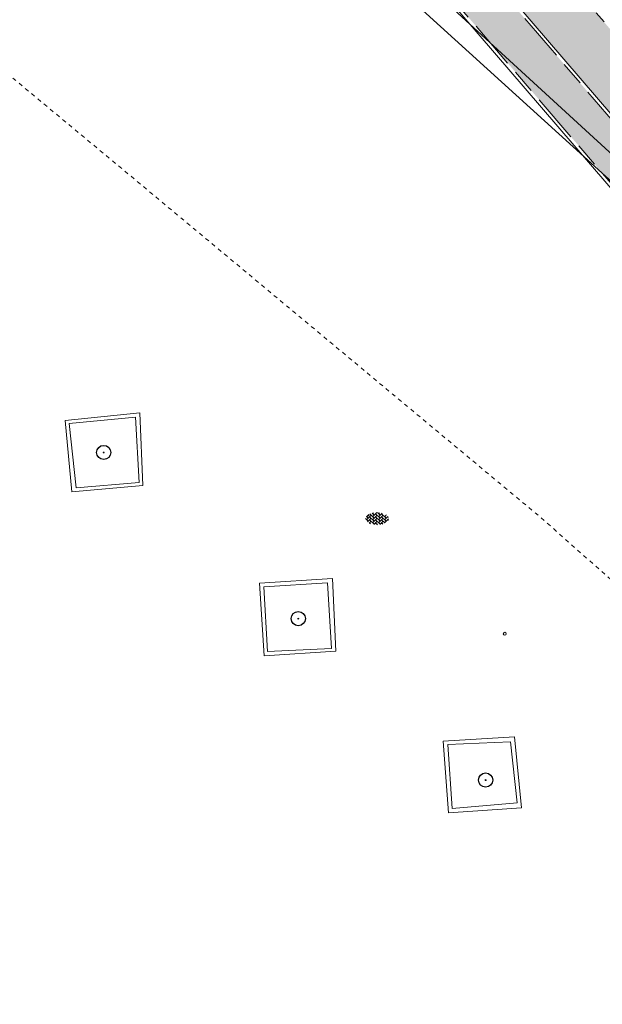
# Model space of a CAD drawing. Header units: metres. Extents: x 187916 to 189411, y 333285 to 334910.
# Tile 292 of 348: x 188938 to 188952, y 334006 to 334031. Entities that reach past the tile are written whole.
import ezdxf
from ezdxf.enums import TextEntityAlignment as Align

# ---------------------------------------------------------------- set-up
doc = ezdxf.new("R2010")
doc.units = ezdxf.units.M
for name, pattern in [('DASHED2', [0.375, 0.25, -0.125]), ('VH-OPSLUITBAND_100X200', [16, 8, -2, 4, -2]), ('VH-TROTTOIRBAND_180-200', [20, 10, -2, 2, -2, 2, -2])]:
    doc.linetypes.add(name, pattern=pattern)
for name, color, linetype, lineweight in [('B-ME-AL-MARKER-S', 253, 'Continuous', 9), ('B-ME-GR-BOOM-S', 253, 'Continuous', 25), ('B-ME-OG-TERREIN_CULTUURSCHEIDING-G', 253, 'DASHED2', 18), ('B-ME-VH-GOOT-G', 253, 'Continuous', 18), ('B-ME-VH-KANTOPSLUITING_ACHTERKANTBAND-G', 253, 'Continuous', 18), ('B-ME-VH-VERHARDING_BETONSTRAATSTEEN-G', 253, 'Continuous', 18), ('B-ME-VH-VERHARDING_BETONSTRAATSTEEN-S', 253, 'Continuous', 25), ('N-WE-GR-HAAG-HG01-A', 96, 'Continuous', 35), ('N-WE-VH-KANTOPSLUITING_OPSLUITBAND_80X200-G', 30, 'VH-OPSLUITBAND_100X200', 15), ('N-WE-VH-KANTOPSLUITING_RIJWIELPADBAND_4-12 200-G', 94, 'VH-TROTTOIRBAND_180-200', 15), ('N-WE-VH-KANTOPSLUITING_VOORKANTBAND-G', 7, 'Continuous', 15), ('N-WE-VH-VERHARDING_TEGEL-A', 254, 'Continuous', 5)]:
    doc.layers.add(name, color=color, linetype=linetype, lineweight=lineweight)
doc.styles.add('NLCS-ISO', font='NLCS-ISO.ttf')

# ---------------------------------------------------------------- blocks, each defined once
blk = doc.blocks.new('SVH-BSS_KEIFORMAAT_KEPER-SO')
at = {"ltscale": 0.1}
for p, q in [((-5.336050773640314, 0.881278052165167), (-4.454772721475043, -7.582823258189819e-14)), ((-5.197234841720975, 0.7424621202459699), (-4.025666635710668, 1.914030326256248)), ((-5.197234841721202, -0.7424621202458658), (-2.969848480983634, 1.48492424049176)), ((-4.812064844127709, -1.842216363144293), (-2.969848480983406, 3.785860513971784e-14)), ((-4.564991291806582, 1.595142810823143), (-4.454772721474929, 1.484924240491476)), ((-3.712310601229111, 0.7424621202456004), (-1.484924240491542, -1.484924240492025)), ((-3.597206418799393, 2.112282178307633), (-1.484924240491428, -2.747801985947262e-13)), ((-2.477046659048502, 2.477046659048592), (-1.484924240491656, 1.484924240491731)), ((-2.227386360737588, 0.7424621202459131), (-0.2128896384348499, 2.756958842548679)), ((-2.227386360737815, 2.227386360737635), (-1.846044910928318, 2.608727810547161)), ((-2.227386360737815, -0.7424621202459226), (-2.463584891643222e-13, 1.484924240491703)), ((-2.227386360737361, -2.227386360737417), (2.083888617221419e-13, 2.083888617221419e-13)), ((-0.7424621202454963, 2.227386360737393), (1.484924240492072, -2.321476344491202e-13)), ((-0.7424621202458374, 0.7424621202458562), (1.484924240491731, -1.48492424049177)), ((0.2160084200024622, 2.753840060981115), (1.484924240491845, 1.484924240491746)), ((0.742462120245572, 2.227386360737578), (1.196639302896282, 2.681563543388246)), ((0.7424621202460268, 0.7424621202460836), (2.445993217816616, 2.445993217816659)), ((0.7424621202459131, -0.7424621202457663), (2.969848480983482, 1.48492424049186)), ((0.7424621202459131, -2.227386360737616), (2.969848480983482, 9.43689570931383e-15)), ((2.227386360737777, 2.22738636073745), (4.454772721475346, -1.753042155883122e-13)), ((2.227386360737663, 0.7424621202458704), (4.454772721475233, -1.484924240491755)), ((3.7123106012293, 0.7424621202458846), (4.50164561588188, 1.531797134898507)), ((3.7123106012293, -0.7424621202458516), (5.246882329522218, 0.7921096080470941)), ((4.221158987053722, 1.718537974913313), (4.45477272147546, 1.484924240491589)), ((5.197234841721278, 0.7424621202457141), (5.392160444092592, 0.5475365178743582)), ((-5.734817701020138, -0.2048792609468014), (-4.454772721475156, -1.484924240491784)), ((-3.894231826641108, -2.40930758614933), (-2.969848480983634, -1.484924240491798)), ((-3.712310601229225, -0.742462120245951), (-1.484924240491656, -2.969848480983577)), ((-3.712310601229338, -2.227386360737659), (-3.270758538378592, -2.668938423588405)), ((-1.594092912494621, -3.079017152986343), (9.470202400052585e-14, -1.484924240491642)), ((-0.74246212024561, -0.74246212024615), (1.484924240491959, -2.969848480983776)), ((-0.7424621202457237, -2.227386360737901), (0.2141389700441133, -3.18398745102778)), ((-0.2171522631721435, -3.18700074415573), (9.470202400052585e-14, -2.969848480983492)), ((1.364972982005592, -3.089799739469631), (2.969848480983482, -1.484924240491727)), ((2.227386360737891, -0.7424621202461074), (3.843627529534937, -2.358703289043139)), ((2.22738636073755, -2.227386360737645), (2.78091825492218, -2.780918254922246)), ((3.712310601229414, -2.227386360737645), (5.574234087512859, -0.3654628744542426)), ((5.197234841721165, -0.7424621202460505), (5.40549668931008, -0.950723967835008))]:
    blk.add_line(p, q, dxfattribs=at)
at = {"style": 'NLCS-ISO'}
blk.add_attdef('FORMAAT', text='', height=1.8, dxfattribs=at).set_placement((-5.834817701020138, -0.2150483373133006), align=Align.MIDDLE_RIGHT)
blk.add_attdef('KLEUR', text='', height=1.8, dxfattribs=at).set_placement((5.824648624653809, -0.2150483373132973), align=Align.MIDDLE_LEFT)
at = {"style": 'NLCS-ISO', "flags": 1}
blk.add_attdef('FUNCTIE', text='', height=1.8, dxfattribs=at).set_placement((0.1159930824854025, -3.584775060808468), align=Align.MIDDLE_CENTER)
blk = doc.blocks.new('SAL-MARKER-SO')
blk.add_circle((0, 0), 0.1)
blk = doc.blocks.new('SGR-BOOM_01')
at = {"ltscale": 0.1}
h = blk.add_hatch(color=256, dxfattribs=at)
edge = h.paths.add_edge_path()
edge.add_arc((7.366995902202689e-12, -5.115907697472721e-12), 0.15, 0, 360)
for centre, radius in [((0, 0), 2.5), ((7.366995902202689e-12, -5.115907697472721e-12), 0.04499999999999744)]:
    blk.add_circle(centre, radius)
blk.add_circle((7.366995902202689e-12, -5.115907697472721e-12), 0.15, dxfattribs=at)
blk = doc.blocks.new('DTM')
at = {"layer": 'B-ME-OG-TERREIN_CULTUURSCHEIDING-G', "ltscale": 0.2, "flags": 128}
blk.add_lwpolyline([(188958.929, 334002.9100000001), (188963.0040000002, 334007.5830000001), (188955.9390000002, 334013.7340000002), (188950.5890000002, 334018.4750000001), (188940.0780000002, 334027.227), (188936.6880000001, 334030.0419999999), (188931.9509999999, 334024.3650000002)], dxfattribs=at)
at = {"layer": 'B-ME-VH-GOOT-G', "ltscale": 0.2, "flags": 128}
for points in [[(188970.847614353, 334009.3113892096), (188967.335, 334012.6529999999), (188960.3629999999, 334019.2659999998), (188955.466, 334023.9419999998), (188945.1839999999, 334033.2779999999), (188943.3870438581, 334034.8196309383), (188943.7799999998, 334035.162)], [(188971.2107283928, 334009.7093468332), (188967.659, 334013.0460000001), (188960.6859999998, 334019.6839999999), (188955.8319999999, 334024.2620000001), (188945.5830000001, 334033.6639999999), (188943.7799999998, 334035.162)]]:
    blk.add_lwpolyline(points, dxfattribs=at)
at = {"layer": 'B-ME-VH-KANTOPSLUITING_ACHTERKANTBAND-G', "ltscale": 0.2, "flags": 128}
for points in [[(188940.5678902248, 334020.9528983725), (188938.9309999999, 334020.8029999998), (188939.1006418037, 334019.2049456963)], [(188939.1006418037, 334019.2049456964), (188940.659, 334019.3420000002), (188940.5678902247, 334020.9528983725)], [(188943.8310000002, 334015.1639999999), (188945.4109999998, 334015.2370000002), (188945.3160000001, 334016.8629999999), (188943.7390000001, 334016.7650000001), (188943.8310000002, 334015.1639999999)], [(188949.8409799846, 334012.9291868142), (188948.2880000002, 334012.8640000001), (188948.3960000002, 334011.2769999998), (188950.003, 334011.4169999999), (188949.8409799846, 334012.9291868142)]]:
    blk.add_lwpolyline(points, dxfattribs=at)
at = {"layer": 'B-ME-VH-VERHARDING_BETONSTRAATSTEEN-G', "ltscale": 0.2, "flags": 128}
for points in [[(188940.6785509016, 334021.0591151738), (188938.8259999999, 334020.8769999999), (188938.9969590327, 334019.1071536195)], [(188938.9969590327, 334019.1071536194), (188940.7510000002, 334019.2659999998), (188940.6785509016, 334021.0591151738)], [(188943.747, 334015.0580000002), (188945.5180000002, 334015.1710000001), (188945.4390000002, 334016.9699999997), (188943.6359999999, 334016.8489999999), (188943.747, 334015.0580000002)], [(188949.9427770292, 334013.0484967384), (188948.173, 334012.946), (188948.3080000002, 334011.1710000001), (188950.1099999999, 334011.2960000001), (188949.9427770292, 334013.0484967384)]]:
    blk.add_lwpolyline(points, dxfattribs=at)
at = {"layer": 'B-ME-AL-MARKER-S', "xscale": 0.3749999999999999, "yscale": 0.3749999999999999, "zscale": 0.3749999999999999}
blk.add_blockref('SAL-MARKER-SO', (188949.699, 334015.601), dxfattribs=at)
at = {"layer": 'B-ME-GR-BOOM-S', "xscale": 0.07, "yscale": 0.07, "zscale": 0.07}
for p in [(188939.782, 334020.083), (188944.594, 334015.974), (188949.226, 334011.984)]:
    blk.add_blockref('SGR-BOOM_01', p, dxfattribs=at)
at = {"layer": 'B-ME-VH-VERHARDING_BETONSTRAATSTEEN-S', "xscale": 0.05, "yscale": 0.05, "zscale": 0.05}
blk.add_blockref('SVH-BSS_KEIFORMAAT_KEPER-SO', (188946.5431935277, 334018.4575813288), dxfattribs=at)
blk = doc.blocks.new('ontwerp Wilhelmina- & Engelenkampstraat')
at = {"layer": 'N-WE-GR-HAAG-HG01-A', "transparency": 33554610}
h = blk.add_hatch(color=256, dxfattribs=at)
h.dxf.hatch_style = 1
edge = h.paths.add_edge_path()
edge.add_arc((188742.2273916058, 333761.2592352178), 338.1800000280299, 49.05927801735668, 50.02686678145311)
edge.add_arc((188972.8912836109, 334036.4156842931), 20.87000003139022, 220.6515221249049, 230.0268667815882, ccw=False)
edge.add_line((188957.057510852, 334022.8197826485), (188948.6724851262, 334032.5849747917))
edge.add_arc((188941.7456837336, 334026.6371749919), 9.12999999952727, 40.65152212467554, 52.54545483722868)
edge.add_line((188947.2979274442, 334033.8848980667), (188944.9433215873, 334035.6886846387))
edge.add_line((188944.9433215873, 334035.6886846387), (188944.5662180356, 334035.1966918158))
edge.add_arc((188944.8995624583, 334034.9411893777), 0.4199999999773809, 142.5304914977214, 232.5454548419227)
edge.add_line((188944.644147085, 334034.6077782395), (188946.6654703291, 334033.0593085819))
edge.add_arc((188941.7456837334, 334026.6371749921), 8.089999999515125, 40.65152212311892, 52.545454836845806, ccw=False)
edge.add_line((188947.8834518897, 334031.907459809), (188956.2684776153, 334022.1422676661))
edge.add_arc((188972.8912836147, 334036.415684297), 21.91000003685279, 220.6515221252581, 230.0268667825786)
edge.add_arc((188742.2273916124, 333761.2592352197), 337.1400000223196, 49.059012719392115, 50.02686678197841, ccw=False)
edge.add_line((188963.148947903, 334015.9296999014), (188992.1015488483, 333990.9661750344))
edge.add_line((188992.1015488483, 333990.9661750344), (188992.7074842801, 333991.6207000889))
edge.add_arc((188830.8329346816, 333816.7655210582), 238.2807240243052, 47.20760788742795, 49.23149635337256)
edge.add_line((188986.4312896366, 333997.2284130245), (188977.8226401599, 334004.6509456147))
edge.add_line((188977.8226401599, 334004.6509456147), (188963.8292576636, 334016.7163262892))
at = {"layer": 'N-WE-VH-VERHARDING_TEGEL-A', "transparency": 33554610}
h = blk.add_hatch(color=256, dxfattribs=at)
h.dxf.hatch_style = 1
edge = h.paths.add_edge_path()
edge.add_line((189005.0774398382, 333966.0503961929), (189004.7963999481, 333966.1754697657))
edge.add_line((189004.7963999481, 333966.1754697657), (189005.3514913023, 333967.4227581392))
edge.add_line((189005.3514913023, 333967.4227581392), (189004.9021726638, 333967.0251241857))
edge.add_line((189004.9021726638, 333967.0251241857), (189004.3386312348, 333967.6619150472))
edge.add_arc((188990.9873448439, 333973.2540935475), 14.47512724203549, 318.5232546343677, 337.2736557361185, ccw=False)
edge.add_arc((189015.7504460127, 333951.3732982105), 18.56999987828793, 138.5459891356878, 140.8872617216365)
edge.add_line((189001.3418684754, 333963.0881515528), (188998.2299600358, 333959.2606880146))
edge.add_arc((188986.5913674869, 333968.7234128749), 14.99999994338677, 318.968795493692, 320.88726171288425, ccw=False)
edge.add_line((188997.9066499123, 333958.8763634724), (188994.352, 333955.3640000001))
edge.add_line((188994.352, 333955.3640000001), (188988.1749999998, 333949.4369999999))
edge.add_line((188988.1749999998, 333949.4369999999), (188987.8974024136, 333949.1319759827))
edge.add_line((188987.8974024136, 333949.1319759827), (188989.4159442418, 333947.6435672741))
edge.add_line((188989.4159442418, 333947.6435672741), (188990.121169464, 333948.3536656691))
edge.add_line((188990.121169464, 333948.3536656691), (188994.9284591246, 333953.194102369))
edge.add_arc((188984.3588302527, 333963.8375484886), 14.99999999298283, 314.8006229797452, 320.8872617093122)
edge.add_line((188995.9974228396, 333954.3748235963), (189002.6917110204, 333962.603027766))
edge.add_arc((188990.957404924, 333973.2728759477), 15.85999999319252, 317.7201703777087, 325.2859657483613)
edge.add_arc((188990.9011020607, 333973.3106094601), 15.92776975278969, 325.2897294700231, 328.8127196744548)
edge.add_line((189004.5269784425, 333965.0626192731), (189005.0174123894, 333965.9340976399))
edge.add_arc((188986.9977766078, 333975.3085658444), 20.31226052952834, 332.5149132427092, 332.8840834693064)
edge = h.paths.add_edge_path()
edge.add_line((189004.3820783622, 333967.7666755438), (189004.7550403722, 333968.0967360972))
edge.add_line((189004.7550403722, 333968.0967360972), (189005.3514913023, 333967.4227581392))
edge.add_line((189005.3514913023, 333967.4227581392), (189005.5277841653, 333967.8188875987))
edge.add_line((189005.5277841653, 333967.8188875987), (189005.8044683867, 333967.6957524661))
edge.add_arc((189002.2938914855, 333969.0386109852), 3.758645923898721, 339.0672525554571, 339.780771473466)
edge.add_line((189005.8209187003, 333967.7395735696), (189006.1400881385, 333968.6872712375))
edge.add_arc((188990.904323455, 333973.2861327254), 15.91471182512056, 343.2037466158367, 348.7513852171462)
edge.add_line((189006.5133136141, 333970.1817038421), (189006.6771933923, 333971.1681841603))
edge.add_line((189006.6771933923, 333971.1681841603), (189006.6887533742, 333971.2568710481))
edge.add_line((189006.6887533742, 333971.2568710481), (189006.4099758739, 333971.2766289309))
edge.add_line((189006.4099758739, 333971.2766289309), (189005.7829767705, 333970.6309725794))
edge.add_line((189005.7829767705, 333970.6309725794), (189005.3525392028, 333971.0489719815))
edge.add_line((189005.3525392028, 333971.0489719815), (189005.9795383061, 333971.6946283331))
edge.add_line((189005.9795383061, 333971.6946283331), (189006.3857358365, 333971.3001685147))
edge.add_line((189006.3857358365, 333971.3001685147), (189006.511366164, 333973.0727728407))
edge.add_line((189006.511366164, 333973.0727728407), (189006.815855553, 333973.0511926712))
edge.add_line((189006.815855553, 333973.0511926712), (189006.8169027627, 333973.1394393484))
edge.add_line((189006.8169027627, 333973.1394393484), (189006.7937924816, 333974.1391722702))
edge.add_arc((188990.9570107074, 333973.2725998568), 15.86047302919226, 3.132042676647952, 45.63115735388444)
edge.add_line((189002.0478383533, 333984.6105073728), (188998.4556279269, 333988.1243957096))
edge.add_arc((188830.8324860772, 333816.7650515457), 239.7113733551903, 45.63147792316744, 46.97233024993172)
edge.add_arc((188830.8329331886, 333816.7655193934), 239.710726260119, 46.97233206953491, 49.23149635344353)
edge.add_line((188987.3650858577, 333998.3114294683), (188978.7564364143, 334005.7339620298))
edge.add_line((188978.7564364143, 334005.7339620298), (188964.7646806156, 334017.7979401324))
edge.add_arc((188742.2273911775, 333761.2592347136), 339.6100006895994, 49.05964081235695, 50.02686678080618)
edge.add_arc((188972.891283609, 334036.4156842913), 19.44000002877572, 220.6515221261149, 230.0268667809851, ccw=False)
edge.add_line((188958.1424315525, 334023.7513657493), (188949.7574058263, 334033.516557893))
edge.add_arc((188941.7456837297, 334026.6371749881), 10.56000000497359, 40.65152212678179, 52.5454548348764)
edge.add_line((188948.167555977, 334035.0200836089), (188945.7505565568, 334036.8716678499))
edge.add_line((188945.7505565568, 334036.8716678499), (188944.9295785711, 334035.7999891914))
edge.add_line((188944.9295785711, 334035.7999891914), (188947.3465779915, 334033.9484049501))
edge.add_arc((188941.7456837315, 334026.6371749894), 9.21000000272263, 40.65152212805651, 52.54545483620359, ccw=False)
edge.add_line((188948.7331799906, 334032.6370913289), (188957.1182057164, 334022.8718991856))
edge.add_arc((188972.8912836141, 334036.4156842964), 20.79000003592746, 220.6515221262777, 230.0268667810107)
edge.add_arc((188742.227391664, 333761.2592352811), 338.259999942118, 49.05929837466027, 50.02686678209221, ccw=False)
edge.add_line((188963.8815891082, 334016.7768360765), (188977.8748805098, 334004.7115339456))
edge.add_line((188977.8748805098, 334004.7115339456), (188986.483529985, 333997.2890013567))
edge.add_arc((188830.8329345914, 333816.7655209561), 238.3607241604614, 46.9723320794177, 49.23149635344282, ccw=False)
edge.add_arc((188830.8320758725, 333816.7646222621), 238.3619670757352, 45.63147792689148, 46.97232858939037, ccw=False)
edge.add_line((188997.5116174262, 333987.1593339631), (189001.1038229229, 333983.6454504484))
edge.add_arc((188990.9574049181, 333973.2728759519), 14.51000000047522, -22.30124424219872, 45.631477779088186, ccw=False)
at = {"layer": 'N-WE-VH-KANTOPSLUITING_OPSLUITBAND_80X200-G', "ltscale": 0.15, "flags": 128}
for points in [[(188987.8382364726, 333949.18582198), (188988.1176571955, 333949.4928492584), (188994.2961883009, 333955.4213183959), (188997.8482758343, 333958.9311499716, 0.008320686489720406), (188998.167887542, 333959.3111558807), (189001.2797959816, 333963.1386194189, -0.01021608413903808), (189001.7725072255, 333963.7199464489, 0.3993919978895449), (189001.0478812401, 333983.588261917), (188997.4574265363, 333987.1004327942, 0.005853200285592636), (188993.4241318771, 333990.9545162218, 0.009857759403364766), (188986.4313066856, 333997.2283983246), (188977.8226401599, 334004.6509456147), (188963.8292576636, 334016.7163262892, 0.004221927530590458), (188959.4838043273, 334020.4220480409, -0.04093049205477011), (188957.0575108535, 334022.8197826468), (188948.7369533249, 334032.5098951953, 0.05194371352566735), (188947.219369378, 334033.9450788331), (188944.8798147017, 334035.7373351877), (188919.843012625, 334054.9172107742), (188917.3525689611, 334051.9706702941), (188900.6021005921, 334066.5395712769)], [(188944.9433088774, 334035.6886680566), (188944.5662180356, 334035.1966918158, 0.4142900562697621), (188944.644147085, 334034.6077782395), (188946.6596818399, 334033.0637429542, -0.05194371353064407), (188947.888202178, 334031.9019276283), (188956.2684776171, 334022.142267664, 0.04093049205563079), (188958.815678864, 334019.625048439, -0.004223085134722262), (188963.148947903, 334015.9296999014), (188992.514222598, 333990.6103592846)]]:
    blk.add_lwpolyline(points, format="xyb", dxfattribs=at)
at = {"layer": 'N-WE-VH-KANTOPSLUITING_RIJWIELPADBAND_4-12 200-G', "ltscale": 0.15, "flags": 128}
blk.add_lwpolyline([(189006.7937282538, 333974.1391687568, 0.1875981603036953), (189002.0478383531, 333984.610507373), (188998.4573836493, 333988.1226782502, 0.0058532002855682), (188994.3998945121, 333991.9998808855, 0.009857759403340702), (188987.3651030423, 333998.3114146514), (188978.7564364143, 334005.7339620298), (188964.7646806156, 334017.7979401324, 0.004220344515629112), (188960.4024768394, 334021.5179224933, -0.04093049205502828), (188958.1424315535, 334023.7513657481), (188949.7275468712, 334033.5513316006, 0.05194371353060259), (188948.2039407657, 334034.9922104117), (188945.7494432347, 334036.8725207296), (188898.4615291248, 334073.098245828), (188884.081539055, 334080.6734296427)], format="xyb", dxfattribs=at)
at = {"layer": 'N-WE-VH-KANTOPSLUITING_VOORKANTBAND-G', "ltscale": 0.2, "flags": 128}
blk.add_lwpolyline([(188987.8974024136, 333949.1319759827), (188988.1749999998, 333949.4369999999), (188994.352, 333955.3640000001), (188997.9066499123, 333958.8763634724, 0.008371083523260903), (188998.2299600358, 333959.2606880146), (189001.3418684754, 333963.0881515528, -0.01021608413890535), (189001.8324662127, 333963.6669849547, 0.3993919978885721), (189001.1038228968, 333983.645450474), (188997.513368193, 333987.1576213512, 0.005853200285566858), (188993.4787199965, 333991.012998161, 0.009857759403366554), (188986.4835470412, 333997.2889866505), (188977.8748805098, 334004.7115339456), (188963.8815891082, 334016.7768360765, 0.004221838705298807), (188959.5351985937, 334020.4833557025, -0.04093049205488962), (188957.1182057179, 334022.8718991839), (188948.7867903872, 334032.5746567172, 0.05194371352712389), (188947.2812507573, 334033.9984500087), (188944.928465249, 334035.8008420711)], format="xyb", dxfattribs=at)
at = {"layer": 'N-WE-VH-KANTOPSLUITING_VOORKANTBAND-G', "flags": 128}
blk.add_lwpolyline([(188944.8798147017, 334035.7373351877), (188944.5027238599, 334035.2453589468, 0.4142900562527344), (188944.5954965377, 334034.5442713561), (188946.6110312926, 334033.0002360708, -0.05194371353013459), (188947.8275073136, 334031.8498110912), (188956.2077827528, 334022.0901511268, 0.04093049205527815), (188958.7642845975, 334019.5637407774, -0.004223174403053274), (188963.0966163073, 334015.8691902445), (188992.4619821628, 333990.5497710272)], format="xyb", dxfattribs=at)

msp = doc.modelspace()

# ---------------------------------------------------------------- block references
msp.add_blockref('DTM', (0, 0))

# ---------------------------------------------------------------- next in the draw order: block references
msp.add_blockref('ontwerp Wilhelmina- & Engelenkampstraat', (0, 0))

doc.saveas('drawing.dxf')
